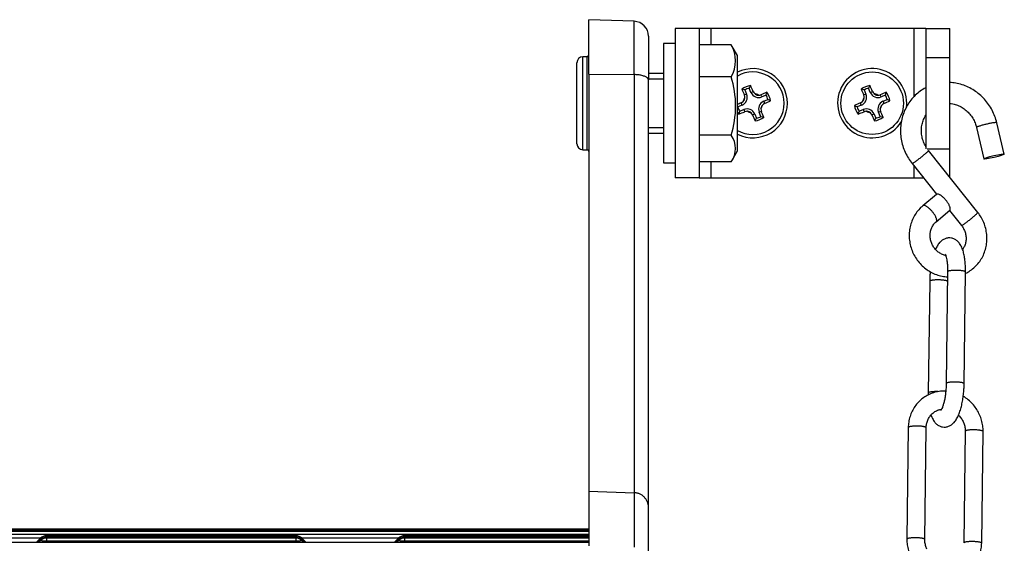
# Model space of a CAD drawing. Header units: inches. Extents: x 0 to 77643, y -44170 to 0.
# Tile 399 of 546: x 76154 to 76170, y -39509 to -39500. Entities that reach past the tile are written whole.
import ezdxf

# ---------------------------------------------------------------- set-up
doc = ezdxf.new("R2010")
doc.units = ezdxf.units.IN
doc.header["$MEASUREMENT"] = 0
doc.layers.get('0').update_dxf_attribs({"lineweight": 0})
doc.layers.add('FAKRO LOFT LADDERS', color=7, linetype='Continuous')

# ---------------------------------------------------------------- blocks, each defined once
blk = doc.blocks.new('A$C6AF374F8')
at = {"layer": 'FAKRO LOFT LADDERS', "color": 7, "linetype": 'Continuous'}
for p, q in [((560, 2721.55), (560, 2730.67)), ((567.59, 2730.4), (560, 2730.67)), ((567.59, 2721.46), (567.59, 2730.4)), ((578.5, 2729.17), (574.5, 2729.17)), ((574.5, 2729.17), (574.5, 2704.17)), ((580.5, 2729.17), (578.5, 2729.17)), ((578.5, 2729.17), (578.5, 2704.17)), ((580.5, 2726.47), (580.5, 2729.17)), ((614.5, 2729.17), (580.5, 2729.17)), ((614.5, 2729.17), (614.5, 2717.77)), ((616.5, 2729.17), (614.5, 2729.17)), ((616.5, 2729.17), (620.5, 2729.17)), ((616.5, 2729.17), (616.5, 2724.34)), ((620.5, 2724.34), (620.5, 2729.17)), ((570, 2727.9), (570, 2720.59)), ((572.5, 2726.67), (572.5, 2706.67)), ((574.5, 2726.67), (572.5, 2726.67)), ((583.85, 2726.47), (578.5, 2726.47)), ((584.9, 2724.67), (584.02, 2726.19)), ((558, 2709.88), (558, 2723.45)), ((559, 2708.88), (559, 2724.45)), ((559.7, 2724.45), (559, 2724.45)), ((559.7, 2708.88), (559.7, 2724.45)), ((584.9, 2708.67), (584.9, 2724.67)), ((616.5, 2724.34), (620.5, 2724.34)), ((616.5, 2724.34), (616.5, 2709)), ((620.5, 2709), (620.5, 2724.34)), ((572.5, 2721.67), (570, 2721.67)), ((560, 2721.55), (560, 2651.66)), ((560, 2721.55), (567.59, 2721.46)), ((567.59, 2721.46), (567.59, 2651.4)), ((570, 2720.75), (572.5, 2720.75)), ((570, 2648.94), (570, 2720.59)), ((583.85, 2721.1), (578.5, 2721.1)), ((586.15, 2718.89), (586.44, 2718.18)), ((587.18, 2718.49), (586.89, 2719.19)), ((587.18, 2718.49), (587.55, 2718.64)), ((606.15, 2718.89), (606.44, 2718.18)), ((607.18, 2718.49), (606.89, 2719.19)), ((607.18, 2718.49), (607.55, 2718.64)), ((585.68, 2716.35), (585.53, 2716.72)), ((586.44, 2718.18), (586.07, 2718.03)), ((589.01, 2717.73), (588.86, 2718.09)), ((589.72, 2718.02), (589.01, 2717.73)), ((589.32, 2716.99), (590.03, 2717.28)), ((589.32, 2716.99), (589.47, 2716.62)), ((605.68, 2716.35), (605.53, 2716.72)), ((606.44, 2718.18), (606.07, 2718.03)), ((609.01, 2717.73), (608.86, 2718.09)), ((609.72, 2718.02), (609.01, 2717.73)), ((609.32, 2716.99), (610.03, 2717.28)), ((609.32, 2716.99), (609.47, 2716.62)), ((585.68, 2716.35), (584.97, 2716.05)), ((585.28, 2715.31), (585.99, 2715.61)), ((585.99, 2715.61), (586.14, 2715.24)), ((588.56, 2715.16), (588.93, 2715.31)), ((588.85, 2714.45), (588.56, 2715.16)), ((605.68, 2716.35), (604.97, 2716.05)), ((605.28, 2715.31), (605.99, 2715.61)), ((605.99, 2715.61), (606.14, 2715.24)), ((608.56, 2715.16), (608.93, 2715.31)), ((608.85, 2714.45), (608.56, 2715.16)), ((587.82, 2714.85), (587.45, 2714.7)), ((587.82, 2714.85), (588.11, 2714.14)), ((607.82, 2714.85), (607.45, 2714.7)), ((607.82, 2714.85), (608.11, 2714.14)), ((629.63, 2708.14), (628.39, 2713.4)), ((570, 2712.59), (572.5, 2712.59)), ((624.99, 2712.6), (626.22, 2707.34)), ((570, 2711.67), (572.5, 2711.67)), ((583.85, 2711.3), (578.5, 2711.3)), ((559, 2708.88), (559.7, 2708.88)), ((584.02, 2707.14), (584.9, 2708.67)), ((616.74, 2709), (620.5, 2709)), ((625.2, 2698.37), (616.93, 2708.75)), ((620.5, 2704.27), (620.5, 2709)), ((583.85, 2706.87), (578.5, 2706.87)), ((580.5, 2704.17), (580.5, 2706.87)), ((572.5, 2706.67), (574.5, 2706.67)), ((614.19, 2706.57), (618.29, 2701.42)), ((614.5, 2706.18), (614.5, 2704.17)), ((578.5, 2704.17), (574.5, 2704.17)), ((578.5, 2704.17), (580.5, 2704.17)), ((580.5, 2704.17), (614.5, 2704.17)), ((614.5, 2704.17), (616.1, 2704.17)), ((618.27, 2701.4), (615.99, 2699.5)), ((618.24, 2696.81), (620.51, 2698.72)), ((620.47, 2698.69), (622.47, 2696.19)), ((620.14, 2688.42), (619.91, 2669.7)), ((622.91, 2669.66), (623.14, 2688.38)), ((617.14, 2686.83), (616.9, 2668.11)), ((613.55, 2662.32), (613.32, 2643.6)), ((616.32, 2643.57), (616.55, 2662.28)), ((623.09, 2661.69), (622.86, 2642.97)), ((625.86, 2642.94), (626.09, 2661.66)), ((560, 2651.66), (560, 2642.52)), ((560, 2651.66), (567.59, 2651.4)), ((567.59, 2651.4), (567.59, 2642.26)), ((570, 2639.8), (570, 2648.94)), ((560, 2645.27), (180, 2645.27)), ((560, 2645.08), (180, 2645.08)), ((560, 2644.89), (180, 2644.89)), ((180, 2644.45), (560, 2644.45)), ((469.08, 2644.17), (469.08, 2643.98)), ((510.92, 2644.17), (469.08, 2644.17)), ((510.92, 2643.98), (510.92, 2644.17)), ((529.08, 2644.17), (529.08, 2643.98)), ((560, 2644.17), (529.08, 2644.17)), ((560, 2643.07), (180, 2643.07)), ((451.83, 2643.83), (468.17, 2643.83)), ((468.09, 2643.76), (467.5, 2643.18)), ((468.09, 2643.57), (467.59, 2643.07)), ((468.09, 2643.38), (467.78, 2643.07)), ((469.08, 2643.98), (469.08, 2643.79)), ((510.92, 2643.98), (469.08, 2643.98)), ((469.08, 2643.79), (469.08, 2643.35)), ((510.92, 2643.79), (469.08, 2643.79)), ((469.08, 2643.35), (469.08, 2643.07)), ((469.08, 2643.35), (510.92, 2643.35)), ((510.92, 2643.79), (510.92, 2643.98)), ((510.92, 2643.35), (510.92, 2643.79)), ((510.92, 2643.07), (510.92, 2643.35)), ((511.83, 2643.83), (528.17, 2643.83)), ((512.5, 2643.18), (511.91, 2643.76)), ((512.41, 2643.07), (511.91, 2643.57)), ((512.22, 2643.07), (511.91, 2643.38)), ((528.09, 2643.76), (527.5, 2643.18)), ((528.09, 2643.57), (527.59, 2643.07)), ((528.09, 2643.38), (527.78, 2643.07)), ((529.08, 2643.98), (529.08, 2643.79)), ((560, 2643.98), (529.08, 2643.98)), ((529.08, 2643.79), (529.08, 2643.35)), ((560, 2643.79), (529.08, 2643.79)), ((529.08, 2643.35), (529.08, 2643.07)), ((529.08, 2643.35), (560, 2643.35))]:
    blk.add_line(p, q, dxfattribs=at)
blk.add_circle((607.5, 2716.67), 5.24, dxfattribs=at)
for centre, radius, start, end in [((567.5, 2727.9), 2.5, 0, 88), ((579.44, 2723.78), 5.16, 328.6851, 31.3149), ((580.96, 2724.25), 3.64, 32.4393, 37.4842), ((559, 2723.45), 1, 90, 180), ((559.7, 2724.75), 0.3, 270, 0), ((587.5, 2716.67), 5.8, 0, 116.6331), ((587.5, 2716.67), 5.24, 0, 119.7247), ((607.5, 2716.67), 5.8, 0, 327.1932), ((568.33, 2716.2), 16.28, 342.4785, 17.5215), ((587.5, 2716.67), 2.98, 97.3029, 127.7425), ((699.54, 2763.92), 122.4, 201.5192, 202.0233), ((583.41, 2710.48), 8.84, 72.0036, 75.1914), ((587.5, 2716.67), 2.6, 103.6614, 121.384), ((594.76, 2715.19), 8.84, 149.854, 153.0418), ((474.9, 2670.77), 122.4, 23.0221, 23.5261), ((588.47, 2719.02), 1.4, 202.5227, 292.5227), ((588.48, 2719.03), 1.01, 203.0183, 228.3318), ((634.77, 2604.6), 122.43, 111.5194, 112.024), ((581.31, 2720.75), 8.84, 342.0243, 345.2098), ((587.5, 2716.67), 2.98, 7.3399, 37.7794), ((607.5, 2716.67), 2.98, 97.3029, 127.7425), ((719.54, 2763.92), 122.4, 201.5192, 202.0233), ((603.41, 2710.48), 8.84, 72.0036, 75.1914), ((607.5, 2716.67), 2.6, 103.6614, 121.384), ((614.76, 2715.19), 8.84, 149.854, 153.0418), ((494.9, 2670.77), 122.4, 23.0221, 23.5261), ((608.47, 2719.02), 1.4, 202.5227, 292.5227), ((608.48, 2719.03), 1.01, 203.0183, 228.3318), ((654.77, 2604.6), 122.43, 111.5194, 112.024), ((601.31, 2720.75), 8.84, 342.0243, 345.2098), ((607.5, 2716.67), 2.98, 7.3399, 37.7794), ((633.41, 2604.04), 122.43, 113.0213, 113.3427), ((587.5, 2716.67), 5.8, 243.3669, 0), ((587.5, 2716.67), 5.24, 240.2753, 0), ((585.14, 2717.65), 1.01, 293.0177, 318.2727), ((585.15, 2717.64), 1.4, 292.5227, 22.5227), ((587.5, 2716.67), 1.64, 145.784, 169.2022), ((585.15, 2717.64), 1, 318.0794, 356.9069), ((585.13, 2717.65), 1.02, 356.7492, 21.9914), ((587.5, 2716.67), 1.64, 55.8431, 79.2613), ((588.47, 2719.02), 1, 228.1385, 266.966), ((588.48, 2719.04), 1.02, 266.8073, 291.993), ((589.85, 2715.7), 1.4, 112.5227, 202.5227), ((541.61, 2829.26), 122.39, 293.0211, 293.5263), ((587.5, 2716.67), 2.6, 13.7028, 31.4254), ((586.02, 2709.41), 8.84, 59.8724, 63.0625), ((653.41, 2604.04), 122.43, 113.0213, 113.5259), ((605.14, 2717.65), 1.01, 293.0177, 318.2727), ((605.15, 2717.64), 1.4, 292.5227, 22.5227), ((607.5, 2716.67), 1.64, 145.784, 169.2022), ((605.15, 2717.64), 1, 318.0794, 356.9069), ((605.13, 2717.65), 1.02, 356.7492, 21.9914), ((607.5, 2716.67), 1.64, 55.8431, 79.2613), ((608.47, 2719.02), 1, 228.1385, 266.966), ((608.48, 2719.04), 1.02, 266.8073, 291.993), ((609.85, 2715.7), 1.4, 112.5227, 202.5227), ((561.61, 2829.26), 122.39, 293.0211, 293.5263), ((607.5, 2716.67), 2.6, 13.7028, 31.4254), ((606.02, 2709.41), 8.84, 59.8724, 63.0625), ((607.5, 2716.67), 5.8, 354.3977, 0), ((588.98, 2723.94), 8.84, 242.4908, 243.0211), ((587.5, 2716.67), 2.98, 209.3591, 217.7055), ((587.5, 2716.67), 2.6, 193.62, 211.3425), ((593.68, 2712.58), 8.84, 161.9829, 165.1729), ((540.25, 2828.7), 122.39, 291.5191, 292.0243), ((586.53, 2714.32), 1.4, 22.5227, 112.5227), ((586.52, 2714.3), 1.02, 87.025, 111.9968), ((587.5, 2716.67), 1.64, 235.6175, 259.3687), ((586.53, 2714.32), 1, 47.7961, 87.1901), ((586.52, 2714.3), 1.01, 23.0169, 47.9922), ((587.5, 2716.67), 1.64, 325.6767, 349.4278), ((589.85, 2715.7), 1, 137.8552, 177.2493), ((589.87, 2715.69), 1.02, 177.0832, 201.9984), ((475.44, 2669.4), 122.42, 21.5193, 22.025), ((589.86, 2715.69), 1.01, 113.0175, 138.0514), ((607.5, 2716.67), 2.98, 187.2659, 217.7055), ((608.98, 2723.94), 8.84, 239.8355, 243.0211), ((607.5, 2716.67), 2.6, 193.62, 211.3425), ((613.68, 2712.58), 8.84, 161.9829, 165.1729), ((560.25, 2828.7), 122.39, 291.5191, 292.0243), ((606.53, 2714.32), 1.4, 22.5227, 112.5227), ((606.52, 2714.3), 1.02, 87.025, 111.9968), ((607.5, 2716.67), 1.64, 235.6175, 259.3687), ((606.53, 2714.32), 1, 47.7961, 87.1901), ((606.52, 2714.3), 1.01, 23.0169, 47.9922), ((607.5, 2716.67), 1.64, 325.6767, 349.4278), ((609.85, 2715.7), 1, 137.8552, 177.2493), ((609.87, 2715.69), 1.02, 177.0832, 201.9984), ((495.44, 2669.4), 122.42, 21.5193, 22.025), ((609.86, 2715.69), 1.01, 113.0175, 138.0514), ((700.12, 2762.57), 122.42, 203.0204, 203.5261), ((587.5, 2716.67), 2.98, 277.3029, 307.7425), ((580.24, 2718.15), 8.84, 329.854, 333.0418), ((587.5, 2716.67), 2.6, 283.6614, 301.384), ((591.59, 2722.85), 8.84, 252.0036, 255.1914), ((720.12, 2762.57), 122.42, 203.0204, 203.5261), ((607.5, 2716.67), 2.98, 277.3029, 307.7425), ((600.24, 2718.15), 8.84, 329.854, 333.0418), ((607.5, 2716.67), 2.6, 283.6614, 301.384), ((611.59, 2722.85), 8.84, 252.0036, 255.1914), ((580.96, 2709.08), 3.64, 322.5158, 37.4842), ((559, 2709.88), 1, 180, 270), ((559.7, 2708.58), 0.3, 0, 90), ((469.08, 2642.77), 1.4, 90, 134.9587), ((510.92, 2642.77), 1.4, 45.0413, 90), ((529.08, 2642.77), 1.4, 90, 134.9587), ((469.08, 2642.58), 1.4, 90, 134.9587), ((469.08, 2642.39), 1.4, 90, 134.9587), ((510.92, 2642.58), 1.4, 45.0413, 90), ((510.92, 2642.39), 1.4, 45.0413, 90), ((529.08, 2642.58), 1.4, 90, 134.9587), ((529.08, 2642.39), 1.4, 90, 134.9587)]:
    blk.add_arc(centre, radius, start, end, dxfattribs=at)
blk.add_ellipse((627.92, 2707.74), major_axis=(1.7, 0.4), ratio=0.091675, dxfattribs=at)
for points, weights in [([(570, 2720.59), (570, 2721.43), (567.59, 2721.46)], [1, 0.71933980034, 1]), ([(618.57, 2668.34), (616.91, 2668.39), (616.9, 2668.11)], [1, 0.666570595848, 1]), ([(570, 2648.94), (570, 2651.31), (567.59, 2651.4)], [1, 0.719339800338, 1]), ([(467.5, 2643.18), (467.49, 2643.16), (467.66, 2643.15)], [1, 0.969483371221, 1]), ([(468.09, 2643.76), (468.08, 2643.75), (468.29, 2643.74)], [1, 0.941741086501, 1]), ([(468.09, 2643.57), (468.08, 2643.56), (468.29, 2643.55)], [1, 0.941741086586, 1]), ([(468.09, 2643.38), (468.05, 2643.35), (469.08, 2643.35)], [1, 0.693548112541, 1]), ([(510.92, 2643.35), (511.95, 2643.35), (511.91, 2643.38)], [1, 0.693548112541, 1]), ([(511.71, 2643.74), (511.92, 2643.75), (511.91, 2643.76)], [1, 0.941741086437, 1]), ([(511.71, 2643.55), (511.92, 2643.56), (511.91, 2643.57)], [1, 0.941741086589, 1]), ([(512.34, 2643.15), (512.51, 2643.16), (512.5, 2643.18)], [1, 0.969483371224, 1]), ([(527.5, 2643.18), (527.49, 2643.16), (527.66, 2643.15)], [1, 0.96948337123, 1]), ([(528.09, 2643.76), (528.08, 2643.75), (528.29, 2643.74)], [1, 0.941741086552, 1]), ([(528.09, 2643.57), (528.08, 2643.56), (528.29, 2643.55)], [1, 0.941741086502, 1]), ([(528.09, 2643.38), (528.05, 2643.35), (529.08, 2643.35)], [1, 0.693548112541, 1])]:
    blk.add_rational_spline(points, weights, degree=2, dxfattribs=at)
for points, knots in [([(628.39, 2713.4), (628.3, 2713.79), (628.1, 2714.45), (627.63, 2715.51), (627.04, 2716.47), (626.33, 2717.37), (625.51, 2718.16), (624.61, 2718.84), (623.62, 2719.38), (622.58, 2719.79), (621.54, 2720.05), (620.83, 2720.13), (620.5, 2720.15)], [0, 0, 0, 0, 0.0361391, 0.0734988, 0.1108616, 0.1482137, 0.1855414, 0.2228309, 0.2600684, 0.297242, 0.3343427, 0.3682502, 0.3682502, 0.3682502, 0.3682502]), ([(616.5, 2719.27), (616.41, 2719.23), (616.01, 2719.01), (615.33, 2718.55), (614.51, 2717.82), (613.81, 2716.99), (613.22, 2716.06), (612.76, 2715.06), (612.44, 2713.99), (612.26, 2712.89), (612.23, 2711.76), (612.35, 2710.63), (612.61, 2709.52), (613, 2708.46), (613.55, 2707.44), (613.94, 2706.88), (614.19, 2706.57)], [0.5087689, 0.5087689, 0.5087689, 0.5087689, 0.5188595, 0.5556787, 0.5925254, 0.6294217, 0.6663836, 0.7034198, 0.7405319, 0.777715, 0.8149598, 0.8522543, 0.8895851, 0.9269389, 0.9643019, 1, 1, 1, 1]), ([(620.5, 2716.64), (620.68, 2716.62), (621.12, 2716.56), (621.83, 2716.35), (622.58, 2715.97), (623.27, 2715.47), (623.88, 2714.85), (624.38, 2714.16), (624.76, 2713.37), (624.92, 2712.88), (624.99, 2712.6)], [0.6398911, 0.6398911, 0.6398911, 0.6398911, 0.6714807, 0.7194281, 0.7670656, 0.8144716, 0.861723, 0.9088883, 0.9560281, 1, 1, 1, 1]), ([(616.5, 2709.37), (616.49, 2709.39), (616.34, 2709.65), (616.07, 2710.21), (615.84, 2711.03), (615.73, 2711.89), (615.77, 2712.73), (615.95, 2713.55), (616.21, 2714.2), (616.42, 2714.56), (616.5, 2714.69)], [0.0412889, 0.0412889, 0.0412889, 0.0412889, 0.0452232, 0.0923636, 0.1395431, 0.1868247, 0.2342809, 0.2819914, 0.3300336, 0.3561668, 0.3561668, 0.3561668, 0.3561668]), ([(615.99, 2699.5), (615.72, 2699.27), (615.3, 2698.85), (614.68, 2698.05), (614.23, 2697.17), (613.9, 2696.22), (613.72, 2695.23), (613.68, 2694.2), (613.81, 2693.19), (614.07, 2692.19), (614.49, 2691.25), (615.03, 2690.37), (615.7, 2689.58), (616.47, 2688.9), (617.33, 2688.35), (618.25, 2687.93), (619.19, 2687.67), (619.83, 2687.59), (620.13, 2687.58)], [0, 0, 0, 0, 0.0311531, 0.0632952, 0.0955183, 0.1278291, 0.1602247, 0.1926944, 0.2252227, 0.257792, 0.2903839, 0.3229799, 0.3555612, 0.3881089, 0.4206044, 0.4530305, 0.4853741, 0.5150723, 0.5150723, 0.5150723, 0.5150723]), ([(623.14, 2688.17), (623.42, 2688.3), (623.97, 2688.61), (624.72, 2689.21), (625.39, 2689.94), (625.94, 2690.77), (626.35, 2691.68), (626.63, 2692.65), (626.76, 2693.66), (626.73, 2694.67), (626.55, 2695.69), (626.24, 2696.66), (625.77, 2697.59), (625.42, 2698.09), (625.2, 2698.37)], [0.6160388, 0.6160388, 0.6160388, 0.6160388, 0.6459831, 0.678035, 0.7101343, 0.7423046, 0.7745596, 0.8069023, 0.8393266, 0.8718198, 0.9043652, 0.936945, 0.9695406, 1, 1, 1, 1]), ([(619.84, 2691.14), (619.8, 2691.14), (619.56, 2691.2), (619.13, 2691.36), (618.57, 2691.71), (618.09, 2692.16), (617.69, 2692.7), (617.4, 2693.3), (617.23, 2693.95), (617.18, 2694.6), (617.27, 2695.25), (617.47, 2695.85), (617.81, 2696.4), (618.06, 2696.67), (618.24, 2696.81)], [0.5174535, 0.5174535, 0.5174535, 0.5174535, 0.5249711, 0.568435, 0.611403, 0.6540506, 0.6965274, 0.7389585, 0.7814608, 0.8241662, 0.8672344, 0.9108454, 0.9551573, 1, 1, 1, 1]), ([(622.47, 2696.19), (622.61, 2696.01), (622.83, 2695.67), (623.1, 2695.04), (623.24, 2694.4), (623.25, 2693.74), (623.14, 2693.11), (622.93, 2692.58), (622.74, 2692.28), (622.65, 2692.17)], [0, 0, 0, 0, 0.0405696, 0.0830069, 0.1255459, 0.1683238, 0.2115077, 0.2552781, 0.2861791, 0.2861791, 0.2861791, 0.2861791]), ([(623.14, 2688.38), (623.15, 2688.71), (623.14, 2689.26), (623.08, 2690.17), (622.96, 2691), (622.79, 2691.81), (622.54, 2692.52), (622.21, 2693.13), (621.79, 2693.59), (621.31, 2693.92), (620.78, 2694.09), (620.24, 2694.11), (619.7, 2693.98), (619.21, 2693.7), (618.76, 2693.28), (618.4, 2692.77), (618.19, 2692.36), (618.11, 2692.17)], [0, 0, 0, 0, 0.0478013, 0.0981116, 0.1497176, 0.2036911, 0.2610423, 0.3156955, 0.360247, 0.3986514, 0.4344598, 0.469476, 0.5050491, 0.5430435, 0.5869364, 0.6406439, 0.6861411, 0.6861411, 0.6861411, 0.6861411]), ([(619.73, 2691.39), (619.73, 2691.39), (619.75, 2691.37), (619.82, 2691.2), (619.92, 2690.88), (620.02, 2690.4), (620.1, 2689.82), (620.14, 2689.12), (620.15, 2688.68), (620.14, 2688.42)], [0.6837652, 0.6837652, 0.6837652, 0.6837652, 0.7119633, 0.7530637, 0.7982766, 0.8468303, 0.8976958, 0.9500238, 1, 1, 1, 1]), ([(617.23, 2688.43), (617.2, 2688.19), (617.16, 2687.64), (617.14, 2687.15), (617.14, 2686.83)], [0.91415221, 0.91415221, 0.91415221, 0.91415221, 0.952629, 1, 1, 1, 1]), ([(617.36, 2664.43), (617.41, 2664.27), (617.56, 2663.89), (617.84, 2663.36), (618.26, 2662.89), (618.74, 2662.57), (619.27, 2662.4), (619.81, 2662.38), (620.34, 2662.51), (620.84, 2662.79), (621.29, 2663.21), (621.68, 2663.76), (622.01, 2664.44), (622.29, 2665.23), (622.51, 2666.05), (622.68, 2666.94), (622.81, 2667.84), (622.89, 2668.78), (622.91, 2669.34), (622.91, 2669.66)], [0.224872, 0.224872, 0.224872, 0.224872, 0.2610423, 0.3156955, 0.360247, 0.3986514, 0.4344598, 0.469476, 0.5050491, 0.5430435, 0.5869364, 0.6406439, 0.6977806, 0.75176, 0.803363, 0.8536649, 0.9032899, 0.952629, 1, 1, 1, 1]), ([(619.91, 2669.7), (619.91, 2669.43), (619.89, 2668.96), (619.82, 2668.17), (619.72, 2667.43), (619.59, 2666.75), (619.43, 2666.16), (619.27, 2665.69), (619.12, 2665.37), (619.02, 2665.21), (619, 2665.18), (619, 2665.18)], [0, 0, 0, 0, 0.0515576, 0.1051548, 0.1584303, 0.2109535, 0.2621478, 0.311217, 0.3571575, 0.3990998, 0.4286265, 0.4286265, 0.4286265, 0.4286265]), ([(619.84, 2668.42), (619.7, 2668.43), (619.24, 2668.43), (618.47, 2668.35), (617.57, 2668.11), (616.72, 2667.73), (615.94, 2667.22), (615.24, 2666.59), (614.65, 2665.87), (614.17, 2665.05), (613.82, 2664.18), (613.61, 2663.23), (613.56, 2662.66), (613.55, 2662.32)], [0.5046825, 0.5046825, 0.5046825, 0.5046825, 0.5266298, 0.5741738, 0.6216333, 0.6690453, 0.7164533, 0.7639013, 0.8114273, 0.8590585, 0.9068074, 0.9546731, 1, 1, 1, 1]), ([(626.09, 2661.66), (626.09, 2662), (626.06, 2662.58), (625.86, 2663.56), (625.53, 2664.47), (625.07, 2665.34), (624.49, 2666.13), (623.81, 2666.83), (623.21, 2667.28), (622.85, 2667.5), (622.76, 2667.55)], [0, 0, 0, 0, 0.046514, 0.0946279, 0.1427825, 0.1909536, 0.2391168, 0.2872476, 0.3353212, 0.3502728, 0.3502728, 0.3502728, 0.3502728]), ([(616.55, 2662.28), (616.56, 2662.52), (616.6, 2662.92), (616.79, 2663.57), (617.1, 2664.13), (617.51, 2664.62), (618.01, 2665.01), (618.56, 2665.27), (618.95, 2665.36), (619.13, 2665.39)], [0, 0, 0, 0, 0.059186, 0.121635, 0.184774, 0.248655, 0.3131196, 0.3777732, 0.4327981, 0.4327981, 0.4327981, 0.4327981]), ([(621.98, 2664.4), (622.04, 2664.34), (622.26, 2664.1), (622.58, 2663.65), (622.88, 2663.04), (623.06, 2662.35), (623.09, 2661.94), (623.09, 2661.69)], [0.7294556, 0.7294556, 0.7294556, 0.7294556, 0.7544308, 0.8157584, 0.8770405, 0.9383975, 1, 1, 1, 1]), ([(613.32, 2643.6), (613.32, 2643.26), (613.36, 2642.68), (613.55, 2641.7), (613.88, 2640.79), (614.34, 2639.92), (614.91, 2639.15), (615.35, 2638.69), (615.58, 2638.49)], [0, 0, 0, 0, 0.046514, 0.0946279, 0.1427825, 0.1909536, 0.2391168, 0.284497, 0.284497, 0.284497, 0.284497]), ([(616.68, 2641.94), (616.63, 2642.03), (616.5, 2642.34), (616.36, 2642.91), (616.32, 2643.32), (616.32, 2643.57)], [0.8483177, 0.8483177, 0.8483177, 0.8483177, 0.8770405, 0.9383975, 1, 1, 1, 1]), ([(618.93, 2636.9), (618.97, 2636.89), (619.33, 2636.85), (620, 2636.81), (620.94, 2636.91), (621.84, 2637.15), (622.69, 2637.53), (623.48, 2638.04), (624.17, 2638.66), (624.77, 2639.39), (625.24, 2640.21), (625.59, 2641.08), (625.8, 2642.03), (625.85, 2642.6), (625.86, 2642.94)], [0.4720431, 0.4720431, 0.4720431, 0.4720431, 0.4789764, 0.5266298, 0.5741738, 0.6216333, 0.6690453, 0.7164533, 0.7639013, 0.8114273, 0.8590585, 0.9068074, 0.9546731, 1, 1, 1, 1])]:
    blk.add_open_spline(points, degree=3, knots=knots, dxfattribs=at)
for points, weights in [([(628.39, 2713.4), (628.36, 2713.55), (626.65, 2713.15), (624.95, 2712.75), (624.99, 2712.6)], [1, 0.707105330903, 1, 0.707105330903, 1]), ([(614.19, 2706.57), (614.26, 2706.47), (615.63, 2707.57), (617, 2708.66), (616.93, 2708.75)], [1, 0.707106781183, 1, 0.707106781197, 1]), ([(620.51, 2698.72), (620.96, 2699.09), (619.84, 2700.44), (618.71, 2701.78), (618.27, 2701.4)], [1, 0.707106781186, 1, 0.707106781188, 1]), ([(618.24, 2696.81), (618.68, 2697.19), (617.56, 2698.53), (616.44, 2699.87), (615.99, 2699.5)], [1, 0.707115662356, 1, 0.707115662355, 1]), ([(622.47, 2696.19), (622.54, 2696.1), (623.91, 2697.19), (625.28, 2698.28), (625.2, 2698.37)], [1, 0.707106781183, 1, 0.707106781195, 1]), ([(623.14, 2688.38), (623.15, 2688.64), (621.65, 2688.66), (620.15, 2688.68), (620.14, 2688.42)], [1, 0.707106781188, 1, 0.707106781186, 1]), ([(620.12, 2686.82), (619.96, 2687.06), (618.55, 2687.06), (617.14, 2687.07), (617.14, 2686.83)], [1, 0.728116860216, 1, 0.728116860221, 1]), ([(622.91, 2669.66), (622.92, 2669.92), (621.42, 2669.94), (619.92, 2669.96), (619.91, 2669.7)], [1, 0.707107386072, 1, 0.707107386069, 1]), ([(616.55, 2662.28), (616.56, 2662.54), (615.06, 2662.56), (613.56, 2662.58), (613.55, 2662.32)], [1, 0.707106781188, 1, 0.707106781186, 1]), ([(626.09, 2661.66), (626.09, 2661.91), (624.59, 2661.93), (623.09, 2661.95), (623.09, 2661.69)], [1, 0.707106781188, 1, 0.707106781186, 1]), ([(616.32, 2643.57), (616.33, 2643.82), (614.83, 2643.84), (613.33, 2643.86), (613.32, 2643.6)], [1, 0.707110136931, 1, 0.707110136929, 1]), ([(625.86, 2642.94), (625.86, 2643.19), (624.36, 2643.21), (622.86, 2643.23), (622.86, 2642.97)], [1, 0.707110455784, 1, 0.707110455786, 1])]:
    blk.add_rational_spline(points, weights, degree=2, knots=[0, 0, 0, 0.5, 0.5, 1, 1, 1], dxfattribs=at)
blk.add_open_spline([(616.9, 2668.11), (616.9, 2668), (616.9, 2667.89), (616.9, 2667.8)], degree=3, dxfattribs=at)

msp = doc.modelspace()

# ---------------------------------------------------------------- block references
at = {"xscale": 0.1, "yscale": 0.1, "zscale": 0.1}
msp.add_blockref('A$C6AF374F8', (76107.1973, -39773.38402), dxfattribs=at)

doc.saveas('drawing.dxf')
